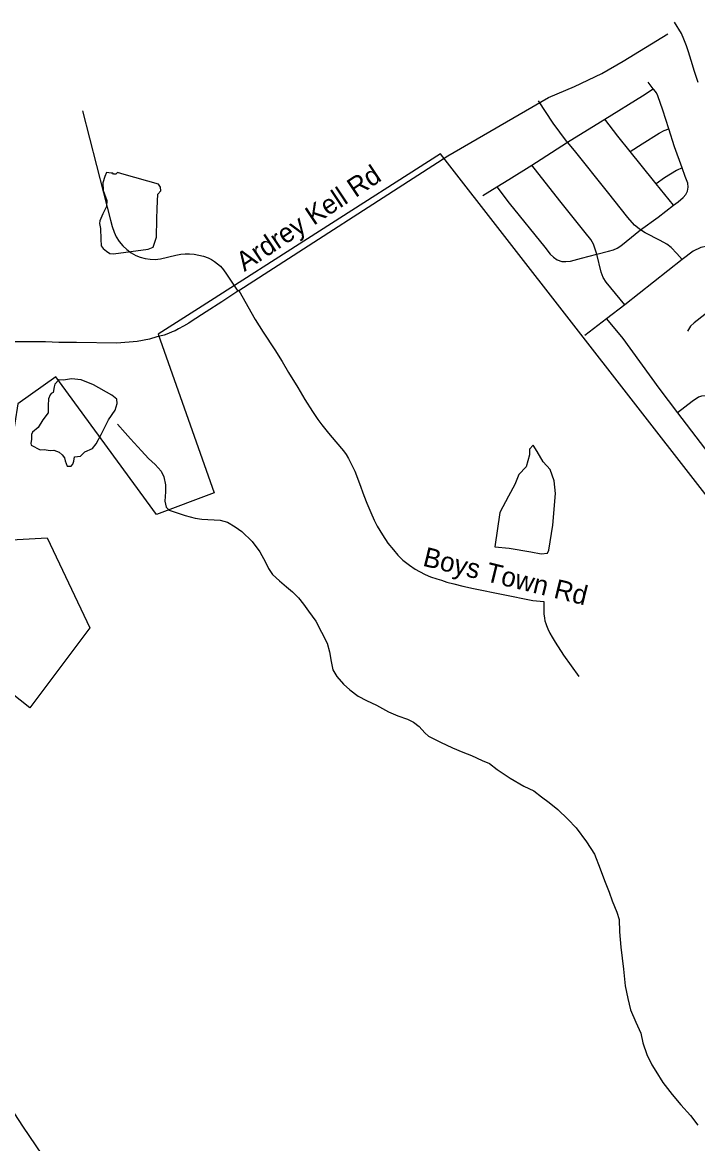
# Model space of a CAD drawing. Extents: x 1383679 to 1536984, y 460658 to 651027.
# Drawn here: x 1446556 to 1449882, y 464130 to 469651 of the extents above; entities that cross this region are included whole.
import ezdxf

# ---------------------------------------------------------------- set-up
doc = ezdxf.new("R2010")
doc.units = 0
for name, color, linetype in [('Default', 7, 'Continuous'), ('Exist Boundary Political City Limit New', 7, 'Continuous'), ('Exist Boundary Political StateLine', 7, 'Continuous'), ('Exist Hydrographic Misc Water Feature', 7, 'Continuous'), ('Exist Hydrographic Pond Under 1500 Sq Ft', 7, 'Continuous'), ('Exist Road Non-System Type 51', 7, 'Continuous'), ('Exist Road Non-System Type 51 Label', 7, 'Continuous'), ('Exist Road Secondary Type 51 Attributed', 7, 'Continuous'), ('Map Preparation Boundary City Limit Buffer Line', 7, 'Continuous')]:
    doc.layers.add(name, color=color, linetype=linetype)

msp = doc.modelspace()

# ---------------------------------------------------------------- linework, layer by layer
at = {"layer": 'Default'}
msp.add_lwpolyline([(1450528.1, 466545.6), (1448616, 469003.7), (1447423.1, 468241.1), (1447224.5, 468116), (1447501.6, 467334.8), (1447216.8, 467227.5), (1446721.1, 467905.8), (1446533.4, 467773), (1446503.8, 467582.2), (1446349.2, 467095.1), (1446677.6, 467113.1), (1446888, 466669.6), (1446593.1, 466275.8), (1446187.8, 466595.4), (1445821.1, 465375.8), (1441901.8, 471058)], dxfattribs=at)
at = {"layer": 'Exist Boundary Political City Limit New'}
msp.add_lwpolyline([(1450528.1, 466545.6), (1448616, 469003.7), (1447423.1, 468241.1), (1447224.5, 468116), (1447501.6, 467334.8), (1447216.8, 467227.5), (1446721.1, 467905.8), (1446533.4, 467773), (1446503.8, 467582.2), (1446349.2, 467095.1), (1446677.6, 467113.1), (1446888, 466669.6), (1446593.1, 466275.8), (1446187.8, 466595.4), (1445821.1, 465375.8), (1441901.8, 471058)], dxfattribs=at)
at = {"layer": 'Exist Boundary Political StateLine'}
msp.add_lwpolyline([(1448948.4, 460657.7), (1448574.2, 461204.9), (1448130.2, 461869.1), (1447647.2, 462596.4), (1447057.1, 463479.4), (1446562.2, 464210.7), (1445964.7, 465125.9), (1445438.8, 465917.8), (1444869.5, 466728.7), (1444475.5, 467286), (1443912, 468096.7), (1443385.7, 468860.6), (1442857.3, 469616.4)], dxfattribs=at)
at = {"layer": 'Exist Hydrographic Misc Water Feature'}
for points in [[(1446993.5, 468909), (1446970.9, 468910.8), (1446962.9, 468892.1), (1446953.2, 468860.8), (1446954.8, 468823.3), (1446972.6, 468773.3), (1446970.9, 468743.6), (1446953.2, 468707.6), (1446937.1, 468673.3), (1446935.5, 468660.8), (1446940.3, 468635.8), (1446941.9, 468582.6), (1446943.6, 468549.8), (1446954.8, 468537.3), (1446970.9, 468524.8), (1446987.1, 468512.3), (1447004.8, 468510.7), (1447175.6, 468534.2), (1447199.7, 468543.5), (1447217.5, 468593.6), (1447219.1, 468681.1), (1447220.7, 468734.2), (1447223.9, 468804.5), (1447238.4, 468821.7), (1447236.8, 468838.9), (1447227.1, 468854.6), (1447057.9, 468901.4), (1447024.1, 468910.8), (1447016.1, 468903), (1447004.8, 468903), (1447001.6, 468907.7), (1446993.5, 468909)], [(1447025.3, 467672.8), (1447062.5, 467630.2), (1447088, 467600.2), (1447142.9, 467540.8), (1447178.2, 467504), (1447209.7, 467473.8), (1447239.1, 467441.2), (1447252.7, 467413.1), (1447261.9, 467372.7), (1447261.3, 467339), (1447258.4, 467292.3), (1447263.9, 467264.3), (1447279.5, 467248.4), (1447313.5, 467237.9), (1447357.3, 467223.1), (1447407, 467209.7), (1447440.9, 467205), (1447530.8, 467199.8), (1447566.7, 467189.3), (1447604.2, 467166.4), (1447638, 467143.6), (1447688.9, 467094.9), (1447726, 467044.1), (1447753.2, 466993.5), (1447768.6, 466961.2), (1447788.2, 466931.3), (1447823.5, 466900.2), (1447857, 466871.6), (1447886.6, 466847.2), (1447916, 466816.3), (1447941.6, 466786.2), (1447964.8, 466751.3), (1448002, 466703), (1448029, 466648.3), (1448057.9, 466593.5), (1448069.2, 466551.4), (1448076.4, 466503.7), (1448085.7, 466463.3), (1448105, 466429.3), (1448138.4, 466392.5), (1448169.9, 466363.9), (1448209.4, 466332.8), (1448251, 466312.2), (1448300.6, 466289.1), (1448360.1, 466255.9), (1448405.7, 466235.3), (1448453.4, 466220.4), (1448483.1, 466204.2), (1448510.8, 466183.1), (1448538.2, 466153), (1448555.9, 466136.2), (1448615.5, 466107.1), (1448674.8, 466078.1), (1448726.5, 466057.3), (1448768.2, 466040.9), (1448821.8, 466016), (1448857.6, 466001.3), (1448895, 465971.8), (1448958.3, 465928.7), (1449025.7, 465889.6), (1449075.3, 465867.3), (1449112.7, 465837.8), (1449150.2, 465809.2), (1449193.6, 465774.6), (1449242.7, 465727.7), (1449284, 465685), (1449334.8, 465615.9), (1449373.6, 465555.2), (1449402.3, 465482.4), (1449423.3, 465424.6), (1449446.2, 465368.3), (1449461.5, 465325.3), (1449484.5, 465269), (1449495.9, 465232.7), (1449496.7, 465172.8), (1449503.4, 465097.1), (1449517.4, 464988.6), (1449525.9, 464906.3), (1449538.7, 464843.7), (1449551.7, 464787.7), (1449578.6, 464727.2), (1449601.7, 464672.6), (1449612.8, 464626.4), (1449631.7, 464568.6), (1449656.9, 464518), (1449676.3, 464485.6), (1449711.4, 464430.8), (1449756.2, 464371.6), (1449799.3, 464320.7), (1449846.4, 464268), (1449883.5, 464219.7)], [(1449038, 467461.6), (1449001.9, 467424.5), (1448982.5, 467374.5), (1448950.3, 467318.2), (1448908.4, 467236.9), (1448882.6, 467068.1), (1448953.5, 467061.9), (1449059.9, 467043.1), (1449111.4, 467033.8), (1449143.6, 467036.9), (1449150.1, 467052.5), (1449169.4, 467174.4), (1449182.3, 467330.7), (1449175.9, 467393.2), (1449156.5, 467449.5), (1449121.1, 467487), (1449092.1, 467537), (1449072.7, 467568.3), (1449053.4, 467549.5), (1449053.4, 467521.4), (1449038, 467461.6)]]:
    msp.add_lwpolyline(points, dxfattribs=at)
at = {"layer": 'Exist Hydrographic Pond Under 1500 Sq Ft'}
msp.add_lwpolyline([(1446759.1, 467888.7), (1446736.5, 467890.2), (1446715.6, 467868.4), (1446712.3, 467855.9), (1446707.5, 467827.7), (1446697.8, 467823), (1446693, 467816.8), (1446685, 467796.5), (1446683.3, 467763.6), (1446683.3, 467727.7), (1446657.6, 467693.3), (1446633.4, 467655.8), (1446606, 467632.4), (1446601.2, 467621.4), (1446601.2, 467596.4), (1446598, 467579.2), (1446599.6, 467568.3), (1446643.1, 467546.4), (1446664, 467548), (1446693, 467543.3), (1446710.7, 467544.8), (1446738.1, 467533.9), (1446752.6, 467521.4), (1446763.9, 467505.8), (1446767.1, 467491.7), (1446776.8, 467465.1), (1446796.1, 467465.1), (1446804.2, 467474.5), (1446809, 467490.1), (1446812.2, 467512), (1446842.9, 467515.1), (1446863.8, 467535.5), (1446900.9, 467552.6), (1446920.2, 467576.1), (1446944.4, 467621.4), (1446979.8, 467693.3), (1447013.6, 467741.8), (1447023.3, 467774.6), (1447021.7, 467794.9), (1446997.5, 467815.2), (1446907.3, 467865.2), (1446846.1, 467890.2), (1446797.7, 467894.9)], close=True, dxfattribs=at)
at = {"layer": 'Exist Road Non-System Type 51'}
for p, q in [((1449662.9, 469324.1), (1449637.9, 469355.6)), ((1448824.8, 468798.4), (1448892.5, 468840.2)), ((1449763, 468750.2), (1449677.8, 468856.3)), ((1449806.1, 468482.4), (1449523.8, 468259.6)), ((1449523.8, 468259.6), (1449433.9, 468191.2)), ((1449433.9, 468191.2), (1449326.1, 468109.2)), ((1449783.4, 467727.6), (1450008.4, 467433))]:
    msp.add_line(p, q, dxfattribs=at)
for points in [[(1447622.9, 468330.3), (1448652.2, 468994.3), (1449148, 469281.1), (1449275.4, 469335.8), (1449410.1, 469398.4), (1449515.1, 469459.7), (1449735.8, 469594.7)], [(1447622.9, 468330.3), (1448652.2, 468994.3), (1449148, 469281.1), (1449275.4, 469335.8), (1449410.1, 469398.4), (1449515.1, 469459.7), (1449735.8, 469594.7)], [(1449424.8, 469173.6), (1449611.2, 469289.3), (1449662.9, 469324.1)], [(1449740.4, 469126.9), (1449710.6, 469219.2), (1449686.6, 469289.3), (1449679.4, 469304.2), (1449665.8, 469320.5), (1449662.9, 469324.1)], [(1446852.1, 469215.8), (1446990.1, 468676.8), (1446998.6, 468644.8), (1447007.6, 468618.3), (1447018.9, 468595), (1447033.2, 468572.1), (1447050.8, 468550.1), (1447070.1, 468532.1), (1447092.1, 468515.5), (1447114.5, 468502.9), (1447136.6, 468493.9), (1447161.2, 468487.6), (1447186.4, 468484), (1447211.1, 468483.6), (1447236.2, 468486.2), (1447311.8, 468504.7), (1447336.5, 468508.8), (1447358.5, 468510.5), (1447379.6, 468511), (1447402.5, 468509.2), (1447425.4, 468505.2), (1447448.8, 468499.3), (1447471.6, 468490.8), (1447487.9, 468482.7), (1447503.1, 468473.2), (1447518, 468462), (1447531.9, 468449.9), (1447547.1, 468432.8), (1447562.4, 468410.8), (1447618.2, 468327.3)], [(1449241, 469060.1), (1449236.6, 469065.3), (1449170.4, 469154.9), (1449098.1, 469264.9)], [(1449241, 469060.1), (1449404.1, 469160.8), (1449424.8, 469173.6)], [(1449550.4, 469014.8), (1449489, 469091), (1449424.8, 469173.6)], [(1449550.4, 469014.8), (1449609.4, 469052.6), (1449692.5, 469105.6), (1449717.9, 469118.3), (1449740.4, 469126.9)], [(1449806.1, 468934), (1449769, 469038), (1449740.4, 469126.9)], [(1449064.9, 468947.8), (1449111.1, 468977), (1449241, 469060.1)], [(1449601.6, 468628.8), (1449593.9, 468633.8), (1449571.4, 468651.7), (1449539.2, 468690.2), (1449438.1, 468816.4), (1449275.1, 469019.7), (1449241, 469060.1)], [(1449677.8, 468856.3), (1449664.9, 468872.4), (1449550.4, 469014.8)], [(1448892.5, 468840.2), (1448952.1, 468877), (1449064.9, 468947.8)], [(1449385, 468508.9), (1449370.1, 468558.5), (1449356.6, 468581.2), (1449328.9, 468615.6), (1449203, 468771.7), (1449064.9, 468947.8)], [(1449806.1, 468934), (1449778.4, 468921.2), (1449719.2, 468885), (1449677.8, 468856.3)], [(1449763, 468750.2), (1449785.9, 468767.8), (1449811.2, 468788), (1449823.6, 468802.9), (1449832, 468819.2), (1449835.2, 468838.7), (1449833.4, 468858.2), (1449821, 468892.6), (1449806.1, 468934)], [(1448892.5, 468840.2), (1448954.6, 468761.3), (1449129.4, 468544.4), (1449156.6, 468508.8), (1449172.9, 468493.8), (1449191.1, 468480.8), (1449213.1, 468473.7), (1449233.2, 468473), (1449256.6, 468475.6), (1449310.5, 468489.9), (1449385, 468508.9)], [(1449601.6, 468628.8), (1449687.1, 468691.9), (1449763, 468750.2)], [(1449385, 468508.9), (1449443, 468523.7), (1449467.6, 468531.5), (1449485.9, 468539.2), (1449504.8, 468550.9), (1449530, 468571.1), (1449601.6, 468628.8)], [(1449806.1, 468482.4), (1449780.1, 468512.9), (1449752.4, 468541.6), (1449729.9, 468559.4), (1449697.6, 468576.5), (1449623.4, 468615), (1449601.6, 468628.8)], [(1450142.2, 468410.7), (1450103.9, 468449.8), (1450038.6, 468510.8), (1450007.4, 468536.3), (1449973.4, 468547.7), (1449932.1, 468549.1), (1449898.1, 468542), (1449861.1, 468523.6), (1449806.1, 468482.4)], [(1449523.8, 468259.6), (1449431.4, 468371.2), (1449416.2, 468393.9), (1449407, 468420.8), (1449385, 468508.9)], [(1450142.2, 468410.7), (1450088, 468355.5), (1450060.6, 468328.1), (1450036.9, 468305.8), (1449864.4, 468170.6), (1449847, 468155.5), (1449831.9, 468131)], [(1447622.9, 468330.3), (1447538.1, 468275.2), (1447460.9, 468224.9), (1447388.2, 468177.3), (1447376.9, 468170.2), (1447350.2, 468154.5), (1447324.8, 468140.9), (1447308.1, 468132.5), (1447294.5, 468126.3), (1447276.7, 468118.7), (1447254.7, 468110.8), (1447218.9, 468101.9), (1447183.2, 468090.6), (1447121.4, 468079.2), (1447022.2, 468071), (1446823.2, 468073.9), (1446735.2, 468073.9), (1446670.1, 468077.2), (1446598.4, 468077.2), (1446510.4, 468077.2)], [(1447622.9, 468330.3), (1447703.5, 468187.8), (1447742.3, 468125.2), (1447799.1, 468038.2), (1447835.7, 467980.6), (1447867.6, 467926), (1447912.6, 467852.6), (1447948.1, 467794.2), (1447984.6, 467733.9), (1448011.3, 467694.7), (1448030.7, 467669.2), (1448063.9, 467628.4), (1448099.7, 467585.4), (1448137.7, 467540.7), (1448150.4, 467523.4), (1448163.2, 467502.4), (1448173.2, 467483.4), (1448193.4, 467440.6), (1448217.2, 467380.3), (1448238.6, 467320.8), (1448253, 467283), (1448272.4, 467237), (1448289.6, 467198.8), (1448304.3, 467170.1), (1448329.4, 467126.6), (1448357.1, 467085.8), (1448383.8, 467052.9), (1448405.3, 467027.8), (1448430.9, 467003.2), (1448462.8, 466977.6), (1448491.6, 466958.7), (1448512, 466946.2), (1448540.8, 466932.1), (1448566.9, 466921.1), (1448598.3, 466910.1), (1448621.3, 466903.3), (1448647.5, 466894.9), (1448682, 466885.5), (1448726.5, 466874.5), (1448777.5, 466863.5), (1449071.3, 466803.6), (1449124.7, 466799.4), (1449124.5, 466769.4), (1449125.2, 466738.5), (1449127.5, 466717.3), (1449130.2, 466703.2), (1449133.8, 466690.4), (1449137.5, 466680.2), (1449144.5, 466664.2), (1449154.2, 466643.3), (1449165.2, 466624), (1449180.3, 466598.4), (1449222.1, 466535.3), (1449297.1, 466429.1)], [(1449433.9, 468191.2), (1449513.2, 468094.1), (1449690.9, 467848.9), (1449783.4, 467727.6)], [(1449938.2, 467813.2), (1449922.4, 467812.2), (1449901.4, 467809.9), (1449886.1, 467804.8), (1449856, 467783.2), (1449783.4, 467727.6)]]:
    msp.add_lwpolyline(points, dxfattribs=at)
at = {"layer": 'Exist Road Secondary Type 51 Attributed'}
msp.add_lwpolyline([(1449884.8, 469355.1), (1449867.3, 469408.8), (1449850.5, 469463.2), (1449837.2, 469505.2), (1449826.8, 469535.3), (1449814.6, 469567.7), (1449802.9, 469595.9), (1449767.7, 469652.5)], dxfattribs=at)
at = {"layer": 'Map Preparation Boundary City Limit Buffer Line'}
msp.add_lwpolyline([(1450528.1, 466545.6), (1448616, 469003.7), (1447423.1, 468241.1), (1447224.5, 468116), (1447501.6, 467334.8), (1447216.8, 467227.5), (1446721.1, 467905.8), (1446533.4, 467773), (1446503.8, 467582.2), (1446349.2, 467095.1), (1446677.6, 467113.1), (1446888, 466669.6), (1446593.1, 466275.8), (1446187.8, 466595.4), (1445821.1, 465375.8), (1441901.8, 471058)], dxfattribs=at)
msp.add_lwpolyline([(1450528.1, 466545.6), (1448616, 469003.7), (1447423.1, 468241.1), (1447224.5, 468116), (1447501.6, 467334.8), (1447216.8, 467227.5), (1446721.1, 467905.8), (1446533.4, 467773), (1446503.8, 467582.2), (1446349.2, 467095.1), (1446677.6, 467113.1), (1446888, 466669.6), (1446593.1, 466275.8), (1446187.8, 466595.4), (1445821.1, 465375.8), (1441901.8, 471058)], dxfattribs=at)

# ---------------------------------------------------------------- texts
at = {"layer": 'Exist Road Non-System Type 51 Label'}
for s, rotation, p in [('Ardrey Kell Rd', 33.6385, (1447650.1, 468421.6)), ('Boys Town Rd', 346.2644, (1448524, 466976))]:
    msp.add_text(s, height=95, rotation=rotation, dxfattribs=at).set_placement(p)

doc.saveas('drawing.dxf')
